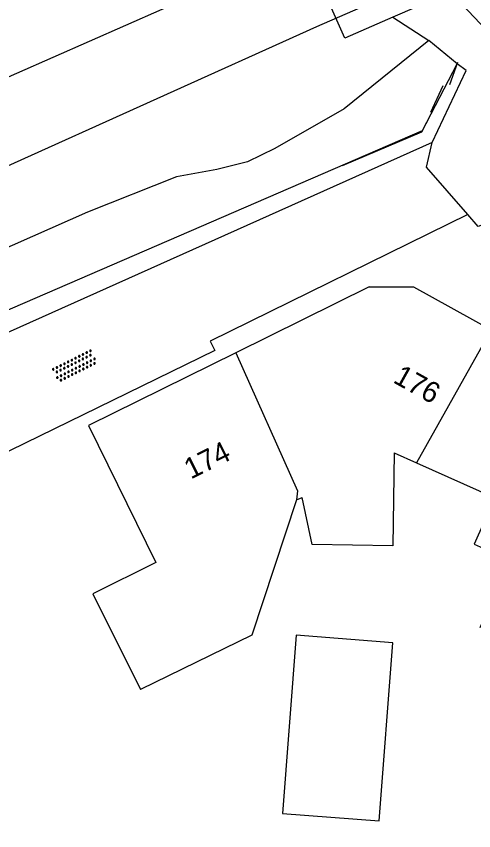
# Model space of a CAD drawing. Extents: x 136000 to 141014, y 402000 to 403500.
# Drawn here: x 138808.39 to 138830.38, y 402020.27 to 402059.39 of the extents above; entities that cross this region are included whole.
import ezdxf

# ---------------------------------------------------------------- set-up
doc = ezdxf.new("R2010")
doc.units = 0
for name, color, linetype in [('gg-afsc-hekwerk', 7, 'Continuous'), ('gg-afsc-muur', 7, 'Continuous'), ('gg-anno-huisnummerreeks BGT', 7, 'Continuous'), ('gg-aspt-spoorlijn', 7, 'Continuous'), ('gg-bbg-gedigitaliseerde bebouwing', 7, 'Continuous'), ('gg-bbg-gedigitaliseerde bijgebouw', 7, 'Continuous'), ('gg-bbg-hoofdgebouw', 7, 'Continuous'), ('gg-bbg-tussenscheiding', 7, 'Continuous'), ('gg-knt-onverhard', 7, 'Continuous'), ('gg-knt-verharding', 7, 'Continuous'), ('gt-symb-overige verharding', 7, 'Continuous'), ('gx-grn-maaiveld', 7, 'Continuous')]:
    doc.layers.add(name, color=color, linetype=linetype)

# ---------------------------------------------------------------- blocks, each defined once
blk = doc.blocks.new('gt0-OVH')
at = {"layer": 'gt-symb-overige verharding'}
for points in [[(-0.972, 0.298), (-0.967, 0.308), (-0.965, 0.319), (-0.966, 0.33), (-0.971, 0.34), (-0.978, 0.348), (-0.988, 0.353), (-0.999, 0.355), (-1.01, 0.354), (-1.02, 0.349), (-1.028, 0.342), (-1.033, 0.332), (-1.035, 0.321), (-1.034, 0.31), (-1.029, 0.3), (-1.022, 0.292), (-1.012, 0.287), (-1.001, 0.285), (-0.99, 0.286), (-0.98, 0.291)], [(-0.872, 0.106), (-0.867, 0.116), (-0.865, 0.126), (-0.866, 0.137), (-0.871, 0.147), (-0.878, 0.156), (-0.888, 0.161), (-0.899, 0.163), (-0.91, 0.162), (-0.92, 0.157), (-0.928, 0.15), (-0.933, 0.14), (-0.935, 0.129), (-0.934, 0.118), (-0.929, 0.108), (-0.922, 0.1), (-0.912, 0.095), (-0.901, 0.092), (-0.89, 0.094), (-0.88, 0.098)], [(-0.772, 0.298), (-0.767, 0.308), (-0.765, 0.319), (-0.766, 0.33), (-0.771, 0.34), (-0.778, 0.348), (-0.788, 0.353), (-0.799, 0.355), (-0.81, 0.354), (-0.82, 0.349), (-0.828, 0.342), (-0.833, 0.332), (-0.835, 0.321), (-0.834, 0.31), (-0.829, 0.3), (-0.822, 0.292), (-0.812, 0.287), (-0.801, 0.285), (-0.79, 0.286), (-0.78, 0.291)], [(-0.672, 0.106), (-0.667, 0.116), (-0.665, 0.126), (-0.666, 0.137), (-0.671, 0.147), (-0.678, 0.156), (-0.688, 0.161), (-0.699, 0.163), (-0.71, 0.162), (-0.72, 0.157), (-0.728, 0.15), (-0.733, 0.14), (-0.735, 0.129), (-0.734, 0.118), (-0.729, 0.108), (-0.722, 0.1), (-0.712, 0.095), (-0.701, 0.092), (-0.69, 0.094), (-0.68, 0.098)], [(-0.572, 0.298), (-0.567, 0.308), (-0.565, 0.319), (-0.566, 0.33), (-0.571, 0.34), (-0.578, 0.348), (-0.588, 0.353), (-0.599, 0.355), (-0.61, 0.354), (-0.62, 0.349), (-0.628, 0.342), (-0.633, 0.332), (-0.635, 0.321), (-0.634, 0.31), (-0.629, 0.3), (-0.622, 0.292), (-0.612, 0.287), (-0.601, 0.285), (-0.59, 0.286), (-0.58, 0.291)], [(-0.472, 0.106), (-0.467, 0.116), (-0.465, 0.126), (-0.466, 0.137), (-0.471, 0.147), (-0.478, 0.156), (-0.488, 0.161), (-0.499, 0.163), (-0.51, 0.162), (-0.52, 0.157), (-0.528, 0.15), (-0.533, 0.14), (-0.535, 0.129), (-0.534, 0.118), (-0.529, 0.108), (-0.522, 0.1), (-0.512, 0.095), (-0.501, 0.092), (-0.49, 0.094), (-0.48, 0.098)], [(-0.372, 0.298), (-0.367, 0.308), (-0.365, 0.319), (-0.366, 0.33), (-0.371, 0.34), (-0.378, 0.348), (-0.388, 0.353), (-0.399, 0.355), (-0.41, 0.354), (-0.42, 0.349), (-0.428, 0.342), (-0.433, 0.332), (-0.435, 0.321), (-0.434, 0.31), (-0.429, 0.3), (-0.422, 0.292), (-0.412, 0.287), (-0.401, 0.285), (-0.39, 0.286), (-0.38, 0.291)], [(-0.272, 0.106), (-0.267, 0.116), (-0.265, 0.126), (-0.266, 0.137), (-0.271, 0.147), (-0.278, 0.156), (-0.288, 0.161), (-0.299, 0.163), (-0.31, 0.162), (-0.32, 0.157), (-0.328, 0.15), (-0.333, 0.14), (-0.335, 0.129), (-0.334, 0.118), (-0.329, 0.108), (-0.322, 0.1), (-0.312, 0.095), (-0.301, 0.092), (-0.29, 0.094), (-0.28, 0.098)], [(-0.172, 0.298), (-0.167, 0.308), (-0.165, 0.319), (-0.166, 0.33), (-0.171, 0.34), (-0.178, 0.348), (-0.188, 0.353), (-0.199, 0.355), (-0.21, 0.354), (-0.22, 0.349), (-0.228, 0.342), (-0.233, 0.332), (-0.235, 0.321), (-0.234, 0.31), (-0.229, 0.3), (-0.222, 0.292), (-0.212, 0.287), (-0.201, 0.285), (-0.19, 0.286), (-0.18, 0.291)], [(-0.072, 0.106), (-0.067, 0.116), (-0.065, 0.126), (-0.066, 0.137), (-0.071, 0.147), (-0.078, 0.156), (-0.088, 0.161), (-0.099, 0.163), (-0.11, 0.162), (-0.12, 0.157), (-0.128, 0.15), (-0.133, 0.14), (-0.135, 0.129), (-0.134, 0.118), (-0.129, 0.108), (-0.122, 0.1), (-0.112, 0.095), (-0.101, 0.092), (-0.09, 0.094), (-0.08, 0.098)], [(0.028, 0.298), (0.033, 0.308), (0.035, 0.319), (0.034, 0.33), (0.029, 0.34), (0.022, 0.348), (0.012, 0.353), (0.001, 0.355), (-0.01, 0.354), (-0.02, 0.349), (-0.028, 0.342), (-0.033, 0.332), (-0.035, 0.321), (-0.034, 0.31), (-0.029, 0.3), (-0.022, 0.292), (-0.012, 0.287), (-0.001, 0.285), (0.01, 0.286), (0.02, 0.291)], [(0.128, 0.106), (0.133, 0.116), (0.135, 0.126), (0.134, 0.137), (0.129, 0.147), (0.122, 0.156), (0.112, 0.161), (0.101, 0.163), (0.09, 0.162), (0.08, 0.157), (0.072, 0.15), (0.067, 0.14), (0.065, 0.129), (0.066, 0.118), (0.071, 0.108), (0.078, 0.1), (0.088, 0.095), (0.099, 0.092), (0.11, 0.094), (0.12, 0.098)], [(0.228, 0.298), (0.233, 0.308), (0.235, 0.319), (0.234, 0.33), (0.229, 0.34), (0.222, 0.348), (0.212, 0.353), (0.201, 0.355), (0.19, 0.354), (0.18, 0.349), (0.172, 0.342), (0.167, 0.332), (0.165, 0.321), (0.166, 0.31), (0.171, 0.3), (0.178, 0.292), (0.188, 0.287), (0.199, 0.285), (0.21, 0.286), (0.22, 0.291)], [(0.328, 0.106), (0.333, 0.116), (0.335, 0.126), (0.334, 0.137), (0.329, 0.147), (0.322, 0.156), (0.312, 0.161), (0.301, 0.163), (0.29, 0.162), (0.28, 0.157), (0.272, 0.15), (0.267, 0.14), (0.265, 0.129), (0.266, 0.118), (0.271, 0.108), (0.278, 0.1), (0.288, 0.095), (0.299, 0.092), (0.31, 0.094), (0.32, 0.098)], [(0.428, 0.298), (0.433, 0.308), (0.435, 0.319), (0.434, 0.33), (0.429, 0.34), (0.422, 0.348), (0.412, 0.353), (0.401, 0.355), (0.39, 0.354), (0.38, 0.349), (0.372, 0.342), (0.367, 0.332), (0.365, 0.321), (0.366, 0.31), (0.371, 0.3), (0.378, 0.292), (0.388, 0.287), (0.399, 0.285), (0.41, 0.286), (0.42, 0.291)], [(0.528, 0.106), (0.533, 0.116), (0.535, 0.126), (0.534, 0.137), (0.529, 0.147), (0.522, 0.156), (0.512, 0.161), (0.501, 0.163), (0.49, 0.162), (0.48, 0.157), (0.472, 0.15), (0.467, 0.14), (0.465, 0.129), (0.466, 0.118), (0.471, 0.108), (0.478, 0.1), (0.488, 0.095), (0.499, 0.092), (0.51, 0.094), (0.52, 0.098)], [(0.628, 0.298), (0.633, 0.308), (0.635, 0.319), (0.634, 0.33), (0.629, 0.34), (0.622, 0.348), (0.612, 0.353), (0.601, 0.355), (0.59, 0.354), (0.58, 0.349), (0.572, 0.342), (0.567, 0.332), (0.565, 0.321), (0.566, 0.31), (0.571, 0.3), (0.578, 0.292), (0.588, 0.287), (0.599, 0.285), (0.61, 0.286), (0.62, 0.291)], [(0.728, 0.106), (0.733, 0.116), (0.735, 0.126), (0.734, 0.137), (0.729, 0.147), (0.722, 0.156), (0.712, 0.161), (0.701, 0.163), (0.69, 0.162), (0.68, 0.157), (0.672, 0.15), (0.667, 0.14), (0.665, 0.129), (0.666, 0.118), (0.671, 0.108), (0.678, 0.1), (0.688, 0.095), (0.699, 0.092), (0.71, 0.094), (0.72, 0.098)], [(0.828, 0.298), (0.833, 0.308), (0.835, 0.319), (0.834, 0.33), (0.829, 0.34), (0.822, 0.348), (0.812, 0.353), (0.801, 0.355), (0.79, 0.354), (0.78, 0.349), (0.772, 0.342), (0.767, 0.332), (0.765, 0.321), (0.766, 0.31), (0.771, 0.3), (0.778, 0.292), (0.788, 0.287), (0.799, 0.285), (0.81, 0.286), (0.82, 0.291)], [(0.928, 0.106), (0.933, 0.116), (0.935, 0.126), (0.934, 0.137), (0.929, 0.147), (0.922, 0.156), (0.912, 0.161), (0.901, 0.163), (0.89, 0.162), (0.88, 0.157), (0.872, 0.15), (0.867, 0.14), (0.865, 0.129), (0.866, 0.118), (0.871, 0.108), (0.878, 0.1), (0.888, 0.095), (0.899, 0.092), (0.91, 0.094), (0.92, 0.098)], [(1.028, 0.298), (1.033, 0.308), (1.035, 0.319), (1.034, 0.33), (1.029, 0.34), (1.022, 0.348), (1.012, 0.353), (1.001, 0.355), (0.99, 0.354), (0.98, 0.349), (0.972, 0.342), (0.967, 0.332), (0.965, 0.321), (0.966, 0.31), (0.971, 0.3), (0.978, 0.292), (0.988, 0.287), (0.999, 0.285), (1.01, 0.286), (1.02, 0.291)], [(-0.972, -0.142), (-0.967, -0.132), (-0.965, -0.121), (-0.966, -0.11), (-0.971, -0.1), (-0.978, -0.092), (-0.988, -0.087), (-0.999, -0.085), (-1.01, -0.086), (-1.02, -0.091), (-1.028, -0.098), (-1.033, -0.108), (-1.035, -0.119), (-1.034, -0.13), (-1.029, -0.14), (-1.022, -0.148), (-1.012, -0.153), (-1.001, -0.155), (-0.99, -0.154), (-0.98, -0.149)], [(-0.872, -0.334), (-0.867, -0.324), (-0.865, -0.314), (-0.866, -0.303), (-0.871, -0.293), (-0.878, -0.284), (-0.888, -0.279), (-0.899, -0.277), (-0.91, -0.278), (-0.92, -0.283), (-0.928, -0.29), (-0.933, -0.3), (-0.935, -0.311), (-0.934, -0.322), (-0.929, -0.332), (-0.922, -0.34), (-0.912, -0.345), (-0.901, -0.348), (-0.89, -0.346), (-0.88, -0.342)], [(-0.772, -0.142), (-0.767, -0.132), (-0.765, -0.121), (-0.766, -0.11), (-0.771, -0.1), (-0.778, -0.092), (-0.788, -0.087), (-0.799, -0.085), (-0.81, -0.086), (-0.82, -0.091), (-0.828, -0.098), (-0.833, -0.108), (-0.835, -0.119), (-0.834, -0.13), (-0.829, -0.14), (-0.822, -0.148), (-0.812, -0.153), (-0.801, -0.155), (-0.79, -0.154), (-0.78, -0.149)], [(-0.672, -0.334), (-0.667, -0.324), (-0.665, -0.314), (-0.666, -0.303), (-0.671, -0.293), (-0.678, -0.284), (-0.688, -0.279), (-0.699, -0.277), (-0.71, -0.278), (-0.72, -0.283), (-0.728, -0.29), (-0.733, -0.3), (-0.735, -0.311), (-0.734, -0.322), (-0.729, -0.332), (-0.722, -0.34), (-0.712, -0.345), (-0.701, -0.348), (-0.69, -0.346), (-0.68, -0.342)], [(-0.572, -0.142), (-0.567, -0.132), (-0.565, -0.121), (-0.566, -0.11), (-0.571, -0.1), (-0.578, -0.092), (-0.588, -0.087), (-0.599, -0.085), (-0.61, -0.086), (-0.62, -0.091), (-0.628, -0.098), (-0.633, -0.108), (-0.635, -0.119), (-0.634, -0.13), (-0.629, -0.14), (-0.622, -0.148), (-0.612, -0.153), (-0.601, -0.155), (-0.59, -0.154), (-0.58, -0.149)], [(-0.472, -0.334), (-0.467, -0.324), (-0.465, -0.314), (-0.466, -0.303), (-0.471, -0.293), (-0.478, -0.284), (-0.488, -0.279), (-0.499, -0.277), (-0.51, -0.278), (-0.52, -0.283), (-0.528, -0.29), (-0.533, -0.3), (-0.535, -0.311), (-0.534, -0.322), (-0.529, -0.332), (-0.522, -0.34), (-0.512, -0.345), (-0.501, -0.348), (-0.49, -0.346), (-0.48, -0.342)], [(-0.372, -0.142), (-0.367, -0.132), (-0.365, -0.121), (-0.366, -0.11), (-0.371, -0.1), (-0.378, -0.092), (-0.388, -0.087), (-0.399, -0.085), (-0.41, -0.086), (-0.42, -0.091), (-0.428, -0.098), (-0.433, -0.108), (-0.435, -0.119), (-0.434, -0.13), (-0.429, -0.14), (-0.422, -0.148), (-0.412, -0.153), (-0.401, -0.155), (-0.39, -0.154), (-0.38, -0.149)], [(-0.272, -0.334), (-0.267, -0.324), (-0.265, -0.314), (-0.266, -0.303), (-0.271, -0.293), (-0.278, -0.284), (-0.288, -0.279), (-0.299, -0.277), (-0.31, -0.278), (-0.32, -0.283), (-0.328, -0.29), (-0.333, -0.3), (-0.335, -0.311), (-0.334, -0.322), (-0.329, -0.332), (-0.322, -0.34), (-0.312, -0.345), (-0.301, -0.348), (-0.29, -0.346), (-0.28, -0.342)], [(-0.172, -0.142), (-0.167, -0.132), (-0.165, -0.121), (-0.166, -0.11), (-0.171, -0.1), (-0.178, -0.092), (-0.188, -0.087), (-0.199, -0.085), (-0.21, -0.086), (-0.22, -0.091), (-0.228, -0.098), (-0.233, -0.108), (-0.235, -0.119), (-0.234, -0.13), (-0.229, -0.14), (-0.222, -0.148), (-0.212, -0.153), (-0.201, -0.155), (-0.19, -0.154), (-0.18, -0.149)], [(-0.072, -0.334), (-0.067, -0.324), (-0.065, -0.314), (-0.066, -0.303), (-0.071, -0.293), (-0.078, -0.284), (-0.088, -0.279), (-0.099, -0.277), (-0.11, -0.278), (-0.12, -0.283), (-0.128, -0.29), (-0.133, -0.3), (-0.135, -0.311), (-0.134, -0.322), (-0.129, -0.332), (-0.122, -0.34), (-0.112, -0.345), (-0.101, -0.348), (-0.09, -0.346), (-0.08, -0.342)], [(0.028, -0.142), (0.033, -0.132), (0.035, -0.121), (0.034, -0.11), (0.029, -0.1), (0.022, -0.092), (0.012, -0.087), (0.001, -0.085), (-0.01, -0.086), (-0.02, -0.091), (-0.028, -0.098), (-0.033, -0.108), (-0.035, -0.119), (-0.034, -0.13), (-0.029, -0.14), (-0.022, -0.148), (-0.012, -0.153), (-0.001, -0.155), (0.01, -0.154), (0.02, -0.149)], [(0.128, -0.334), (0.133, -0.324), (0.135, -0.314), (0.134, -0.303), (0.129, -0.293), (0.122, -0.284), (0.112, -0.279), (0.101, -0.277), (0.09, -0.278), (0.08, -0.283), (0.072, -0.29), (0.067, -0.3), (0.065, -0.311), (0.066, -0.322), (0.071, -0.332), (0.078, -0.34), (0.088, -0.345), (0.099, -0.348), (0.11, -0.346), (0.12, -0.342)], [(0.228, -0.142), (0.233, -0.132), (0.235, -0.121), (0.234, -0.11), (0.229, -0.1), (0.222, -0.092), (0.212, -0.087), (0.201, -0.085), (0.19, -0.086), (0.18, -0.091), (0.172, -0.098), (0.167, -0.108), (0.165, -0.119), (0.166, -0.13), (0.171, -0.14), (0.178, -0.148), (0.188, -0.153), (0.199, -0.155), (0.21, -0.154), (0.22, -0.149)], [(0.328, -0.334), (0.333, -0.324), (0.335, -0.314), (0.334, -0.303), (0.329, -0.293), (0.322, -0.284), (0.312, -0.279), (0.301, -0.277), (0.29, -0.278), (0.28, -0.283), (0.272, -0.29), (0.267, -0.3), (0.265, -0.311), (0.266, -0.322), (0.271, -0.332), (0.278, -0.34), (0.288, -0.345), (0.299, -0.348), (0.31, -0.346), (0.32, -0.342)], [(0.428, -0.142), (0.433, -0.132), (0.435, -0.121), (0.434, -0.11), (0.429, -0.1), (0.422, -0.092), (0.412, -0.087), (0.401, -0.085), (0.39, -0.086), (0.38, -0.091), (0.372, -0.098), (0.367, -0.108), (0.365, -0.119), (0.366, -0.13), (0.371, -0.14), (0.378, -0.148), (0.388, -0.153), (0.399, -0.155), (0.41, -0.154), (0.42, -0.149)], [(0.528, -0.334), (0.533, -0.324), (0.535, -0.314), (0.534, -0.303), (0.529, -0.293), (0.522, -0.284), (0.512, -0.279), (0.501, -0.277), (0.49, -0.278), (0.48, -0.283), (0.472, -0.29), (0.467, -0.3), (0.465, -0.311), (0.466, -0.322), (0.471, -0.332), (0.478, -0.34), (0.488, -0.345), (0.499, -0.348), (0.51, -0.346), (0.52, -0.342)], [(0.628, -0.142), (0.633, -0.132), (0.635, -0.121), (0.634, -0.11), (0.629, -0.1), (0.622, -0.092), (0.612, -0.087), (0.601, -0.085), (0.59, -0.086), (0.58, -0.091), (0.572, -0.098), (0.567, -0.108), (0.565, -0.119), (0.566, -0.13), (0.571, -0.14), (0.578, -0.148), (0.588, -0.153), (0.599, -0.155), (0.61, -0.154), (0.62, -0.149)], [(0.728, -0.334), (0.733, -0.324), (0.735, -0.314), (0.734, -0.303), (0.729, -0.293), (0.722, -0.284), (0.712, -0.279), (0.701, -0.277), (0.69, -0.278), (0.68, -0.283), (0.672, -0.29), (0.667, -0.3), (0.665, -0.311), (0.666, -0.322), (0.671, -0.332), (0.678, -0.34), (0.688, -0.345), (0.699, -0.348), (0.71, -0.346), (0.72, -0.342)], [(0.828, -0.142), (0.833, -0.132), (0.835, -0.121), (0.834, -0.11), (0.829, -0.1), (0.822, -0.092), (0.812, -0.087), (0.801, -0.085), (0.79, -0.086), (0.78, -0.091), (0.772, -0.098), (0.767, -0.108), (0.765, -0.119), (0.766, -0.13), (0.771, -0.14), (0.778, -0.148), (0.788, -0.153), (0.799, -0.155), (0.81, -0.154), (0.82, -0.149)], [(0.928, -0.334), (0.933, -0.324), (0.935, -0.314), (0.934, -0.303), (0.929, -0.293), (0.922, -0.284), (0.912, -0.279), (0.901, -0.277), (0.89, -0.278), (0.88, -0.283), (0.872, -0.29), (0.867, -0.3), (0.865, -0.311), (0.866, -0.322), (0.871, -0.332), (0.878, -0.34), (0.888, -0.345), (0.899, -0.348), (0.91, -0.346), (0.92, -0.342)], [(1.028, -0.142), (1.033, -0.132), (1.035, -0.121), (1.034, -0.11), (1.029, -0.1), (1.022, -0.092), (1.012, -0.087), (1.001, -0.085), (0.99, -0.086), (0.98, -0.091), (0.972, -0.098), (0.967, -0.108), (0.965, -0.119), (0.966, -0.13), (0.971, -0.14), (0.978, -0.148), (0.988, -0.153), (0.999, -0.155), (1.01, -0.154), (1.02, -0.149)]]:
    blk.add_lwpolyline(points, close=True, dxfattribs=at)

msp = doc.modelspace()

# ---------------------------------------------------------------- linework, layer by layer
at = {"layer": 'gg-afsc-hekwerk'}
msp.add_line((138829.603, 402057.165), (138829.22, 402056.099), dxfattribs=at)
msp.add_lwpolyline([(138828.283, 402054.628), (138827.87, 402053.816), (138824.057, 402052.199)], dxfattribs=at)
at = {"layer": 'gg-afsc-muur'}
msp.add_line((138828.321, 402054.791), (138828.906, 402056.057), dxfattribs=at)
at = {"layer": 'gg-aspt-spoorlijn'}
for points in [[(138704.793, 402000), (138710.742, 402003.539), (138717.857, 402007.581), (138734.365, 402016.586), (138758.151, 402028.783), (138770.17, 402034.705), (138797.189, 402047.35), (138822.838, 402058.896), (138865.057, 402077.369), (138894.97, 402090.086), (139118.025, 402185.84), (139147.497, 402198.53), (139174.15, 402210.157), (139186.041, 402215.071), (139222.155, 402230.709), (139232.463, 402234.964), (139247.952, 402241.745), (139266.941, 402249.802), (139312.797, 402269.587), (139342.642, 402282.242)], [(138803.155, 402054.345), (138845.089, 402072.821), (138875.387, 402085.733), (138897.622, 402095.427), (138919.074, 402104.551), (138948.738, 402117.446), (138957.266, 402120.956), (138962.661, 402123.328), (138973.356, 402127.816), (138991.88, 402135.951), (139006.723, 402142.265), (139015.528, 402145.905), (139022.12, 402148.842), (139032.629, 402153.369), (139040.725, 402156.759), (139047.151, 402159.554), (139050.483, 402161.124), (139057.349, 402164.019), (139068.475, 402168.901)]]:
    msp.add_lwpolyline(points, dxfattribs=at)
at = {"layer": 'gg-bbg-gedigitaliseerde bebouwing'}
for p, q in [((138826.559, 402038.412), (138827.621, 402037.937)), ((138821.861, 402036.153), (138822.125, 402036.28))]:
    msp.add_line(p, q, dxfattribs=at)
for points in [[(138826.559, 402038.412), (138826.482, 402033.956), (138822.609, 402034.023), (138822.125, 402036.28)], [(138827.621, 402037.937), (138831.387, 402036.252), (138830.395, 402034.033), (138832.121, 402033.262), (138830.667, 402030.009)], [(138821.861, 402036.153), (138819.713, 402029.653), (138814.356, 402027.047)]]:
    msp.add_lwpolyline(points, dxfattribs=at)
at = {"layer": 'gg-bbg-gedigitaliseerde bijgebouw'}
msp.add_lwpolyline([(138821.185, 402021.094), (138825.834, 402020.735), (138826.495, 402029.295), (138821.846, 402029.654), (138821.185, 402021.094)], dxfattribs=at)
at = {"layer": 'gg-bbg-hoofdgebouw'}
msp.add_line((138825.35, 402046.4), (138818.934, 402043.224), dxfattribs=at)
for points in [[(138825.35, 402046.4), (138827.479, 402046.4), (138831.217, 402044.323)], [(138818.934, 402043.224), (138811.865, 402039.724), (138815.099, 402033.147), (138812.064, 402031.644), (138814.356, 402027.047)]]:
    msp.add_lwpolyline(points, dxfattribs=at)
at = {"layer": 'gg-bbg-tussenscheiding'}
msp.add_line((138831.217, 402044.323), (138827.621, 402037.937), dxfattribs=at)
msp.add_lwpolyline([(138818.934, 402043.224), (138821.91, 402036.589), (138821.861, 402036.153)], dxfattribs=at)
at = {"layer": 'gg-knt-onverhard'}
msp.add_line((138828.379, 402053.32), (138803.848, 402042.36), dxfattribs=at)
msp.add_lwpolyline([(138830.087, 402049.867), (138817.71, 402043.79), (138817.93, 402043.34), (138804.568, 402036.82), (138803.67, 402037.68), (138802.278, 402037.27), (138752.792, 402012.489)], dxfattribs=at)
at = {"layer": 'gg-knt-verharding'}
for points in [[(138828.379, 402053.32), (138830.02, 402056.79), (138829.579, 402057.103)], [(138830.087, 402049.867), (138828.108, 402052.14), (138828.379, 402053.32)], [(138831.877, 402049.78), (138830.589, 402049.29), (138830.087, 402049.867)]]:
    msp.add_lwpolyline(points, dxfattribs=at)
at = {"layer": 'gx-grn-maaiveld'}
for p, q in [((138829.262, 402060.556), (138826.491, 402059.345)), ((138829.262, 402060.556), (138833.543, 402056.015)), ((138826.491, 402059.345), (138828.214, 402058.229)), ((138829.579, 402057.103), (138828.214, 402058.229))]:
    msp.add_line(p, q, dxfattribs=at)
for points in [[(138826.491, 402059.345), (138824.178, 402058.335), (138823.278, 402060.371)], [(138828.214, 402058.229), (138824.156, 402054.949), (138820.819, 402053.031), (138819.509, 402052.403), (138818.034, 402052.034), (138816.087, 402051.674), (138811.803, 402049.981), (138791.329, 402040.927), (138781.301, 402035.808), (138780.523, 402035.292)], [(138791.874, 402037.612), (138801.287, 402042.385), (138827.911, 402053.909), (138829.579, 402057.103)]]:
    msp.add_lwpolyline(points, dxfattribs=at)

# ---------------------------------------------------------------- block references
at = {"layer": 'gt-symb-overige verharding', "rotation": 26.56505117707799}
msp.add_blockref('gt0-OVH', (138811.201, 402042.59), dxfattribs=at)

# ---------------------------------------------------------------- texts
at = {"layer": 'gg-anno-huisnummerreeks BGT'}
for s, rotation, p in [('176', 330.9, (138826.45, 402041.825)), ('174', 26.4, (138816.777, 402037.133))]:
    msp.add_text(s, height=1, rotation=rotation, dxfattribs=at).set_placement(p)

doc.saveas('drawing.dxf')
